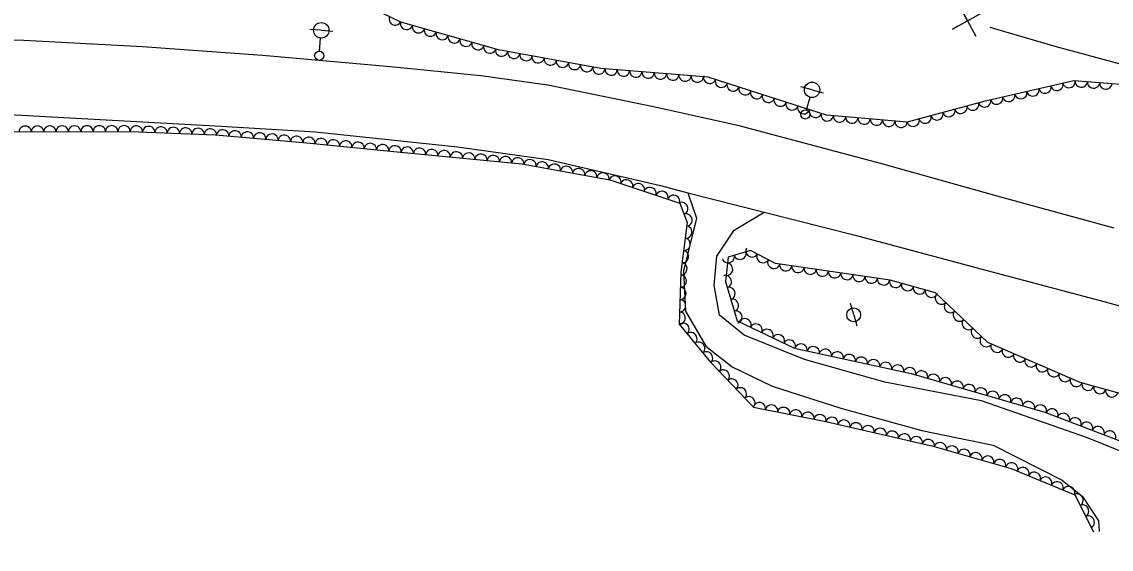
# Model space of a CAD drawing. Extents: x 1722896 to 1754269, y 648279 to 666297.
# Drawn here: x 1738427.1 to 1738779.9, y 649371.7 to 649542.5 of the extents above; entities that cross this region are included whole.
import ezdxf

# ---------------------------------------------------------------- set-up
doc = ezdxf.new("R2010")
doc.units = 0
for name, color, linetype in [('DESIGN - CENTERLINE - Proposed Text', 7, 'Continuous'), ('SURVEY - CENTERLINE - Preliminary Text', 7, 'Continuous'), ('SURVEY - DTM - Breaklines', 7, 'Continuous'), ('SURVEY - VEGETATION - Features with Text', 7, 'Continuous')]:
    doc.layers.add(name, color=color, linetype=linetype)

msp = doc.modelspace()

# ---------------------------------------------------------------- linework, layer by layer
at = {"layer": 'DESIGN - CENTERLINE - Proposed Text'}
for points in [[(1738738.28, 649545.57), (1738728.46, 649540.11), (1738733.42, 649542.83), (1738730.7, 649547.79), (1738736.04, 649537.89)], [(1738740.55, 649540.85), (1738761.6, 649534.69), (1738785.2, 649528.23)]]:
    msp.add_lwpolyline(points, dxfattribs=at)
at = {"layer": 'SURVEY - CENTERLINE - Preliminary Text'}
for points in [[(1738393.89, 649537.48), (1738427.77, 649536.59), (1738466.2, 649534.51), (1738505.06, 649531.75), (1738546.56, 649528.04), (1738575.75, 649525.14), (1738597.48, 649522.16), (1738632.24, 649515), (1738658.91, 649509.05), (1738705.47, 649496.62), (1738744, 649485.85), (1738780.75, 649475.83)], [(1738407.31, 649513.42), (1738491.68, 649508.76), (1738522.18, 649506.87), (1738568.25, 649501.98), (1738597.61, 649497.93), (1738633.95, 649489.55), (1738642.75, 649487.1), (1738667.48, 649480.88), (1738696.99, 649473.46), (1738740.87, 649461.6), (1738777.94, 649451.86), (1738822.89, 649439.24)], [(1738642.75, 649487.1), (1738645.61, 649478.92), (1738641.44, 649461.84), (1738642.08, 649448.83), (1738648.64, 649437.42), (1738657.2, 649430.79), (1738670.07, 649424.5), (1738692.34, 649417.41), (1738718.53, 649410.17), (1738741.67, 649405.37), (1738763.97, 649394.07), (1738770.61, 649388.72), (1738775.81, 649380.91), (1738776.01, 649377.41)], [(1738796.4, 649371.66), (1738801.2, 649378.85), (1738798.25, 649389.97), (1738790.88, 649400.19), (1738772.18, 649407.76), (1738737.89, 649419.7), (1738706.59, 649425.83), (1738680.54, 649433.1), (1738661.02, 649441.06), (1738653.06, 649447.47), (1738651.29, 649457.24), (1738652.21, 649466.6), (1738657.77, 649475.03), (1738667.48, 649480.88)]]:
    msp.add_lwpolyline(points, dxfattribs=at)
at = {"layer": 'SURVEY - DTM - Breaklines'}
for p, q in [((1738524.1, 649539.78), (1738520.36, 649540.07)), ((1738524.1, 649539.78), (1738527.84, 649539.49)), ((1738523.57, 649533.05), (1738523.9, 649537.29)), ((1738683.04, 649520.5), (1738679.43, 649521.49)), ((1738683.04, 649520.5), (1738686.66, 649519.51)), ((1738681.26, 649513.99), (1738682.38, 649518.09)), ((1738696.51, 649447.62), (1738695.53, 649451.25)), ((1738696.51, 649447.62), (1738697.48, 649444))]:
    msp.add_line(p, q, dxfattribs=at)
for centre, radius in [((1738524.1, 649539.78), 2.5), ((1738523.46, 649531.55), 1.5), ((1738683.04, 649520.5), 2.5), ((1738680.86, 649512.54), 1.5), ((1738696.51, 649447.62), 2.25)]:
    msp.add_circle(centre, radius, dxfattribs=at)
at = {"layer": 'SURVEY - VEGETATION - Features with Text'}
for points in [[(1738795.3, 649521.29), (1738767.81, 649523.39), (1738738.67, 649516.75), (1738713.87, 649509.99), (1738687.73, 649512.29), (1738669.12, 649518.18), (1738649.36, 649524.58), (1738614.6, 649527.37), (1738581.45, 649533.46), (1738549.85, 649542.44), (1738528.16, 649552.96), (1738495.69, 649564.45), (1738459.32, 649572.67), (1738421.62, 649576.41)], [(1738250.91, 649513.54), (1738294.16, 649514.65), (1738330.53, 649512.43), (1738369.54, 649506.91), (1738397.18, 649509.05), (1738416.57, 649506.84), (1738462.1, 649507.04), (1738489.85, 649505.92), (1738519.45, 649503.33), (1738549.78, 649500.33), (1738589.08, 649496.48), (1738617.51, 649491.31), (1738640.25, 649483.81), (1738642.63, 649477.51), (1738640.52, 649461.41), (1738640.04, 649444.6), (1738650.13, 649432.25), (1738664.04, 649417.72), (1738687.54, 649412.99), (1738721.8, 649405.11), (1738747.48, 649397.86), (1738768.12, 649389.26), (1738774.14, 649377.33)], [(1738796.02, 649418.42), (1738769.89, 649425.69), (1738739.95, 649438.6), (1738723, 649454.78), (1738708.31, 649458.82), (1738671.17, 649464.22), (1738663.1, 649468.45), (1738655.87, 649466.31), (1738655.05, 649458.4), (1738658.82, 649445.7), (1738677.36, 649436.76), (1738715.14, 649428.55), (1738758.46, 649416.11), (1738789.01, 649404.44)]]:
    msp.add_lwpolyline(points, dxfattribs=at)
for centre, major_axis in [((1738548, 649543.34), (-1.8, 0.87)), ((1738551.72, 649541.91), (-1.92, 0.55)), ((1738555.56, 649540.82), (-1.92, 0.55)), ((1738559.41, 649539.72), (-1.92, 0.55)), ((1738563.26, 649538.63), (-1.92, 0.55)), ((1738567.11, 649537.54), (-1.92, 0.55)), ((1738570.95, 649536.44), (-1.92, 0.55)), ((1738574.8, 649535.35), (-1.92, 0.55)), ((1738578.65, 649534.25), (-1.92, 0.55)), ((1738582.52, 649533.26), (-1.97, 0.36)), ((1738586.45, 649532.54), (-1.97, 0.36)), ((1738590.39, 649531.81), (-1.97, 0.36)), ((1738594.32, 649531.09), (-1.97, 0.36)), ((1738598.26, 649530.37), (-1.97, 0.36)), ((1738602.19, 649529.65), (-1.97, 0.36)), ((1738606.12, 649528.92), (-1.97, 0.36)), ((1738610.06, 649528.2), (-1.97, 0.36)), ((1738613.99, 649527.48), (-1.97, 0.36)), ((1738617.97, 649527.1), (-1.99, 0.16)), ((1738621.96, 649526.78), (-1.99, 0.16)), ((1738625.95, 649526.46), (-1.99, 0.16)), ((1738629.93, 649526.14), (-1.99, 0.16)), ((1738633.92, 649525.82), (-1.99, 0.16)), ((1738637.91, 649525.49), (-1.99, 0.16)), ((1738641.89, 649525.17), (-1.99, 0.16)), ((1738645.88, 649524.85), (-1.99, 0.16)), ((1738649.85, 649524.42), (-1.9, 0.62)), ((1738653.65, 649523.19), (-1.9, 0.62)), ((1738657.46, 649521.95), (-1.9, 0.62)), ((1738661.26, 649520.72), (-1.9, 0.62)), ((1738754.54, 649520.37), (-1.95, -0.44)), ((1738758.44, 649521.26), (-1.95, -0.44)), ((1738762.34, 649522.15), (-1.95, -0.44)), ((1738766.24, 649523.04), (-1.95, -0.44)), ((1738770.19, 649523.21), (-1.99, 0.15)), ((1738774.18, 649522.91), (-1.99, 0.15)), ((1738778.17, 649522.6), (-1.99, 0.15)), ((1738665.07, 649519.49), (-1.9, 0.62)), ((1738668.87, 649518.26), (-1.9, 0.62)), ((1738672.69, 649517.05), (-1.91, 0.6)), ((1738738.94, 649516.81), (-1.95, -0.44)), ((1738742.84, 649517.7), (-1.95, -0.44)), ((1738746.74, 649518.59), (-1.95, -0.44)), ((1738750.64, 649519.48), (-1.95, -0.44)), ((1738676.5, 649515.84), (-1.91, 0.6)), ((1738680.31, 649514.63), (-1.91, 0.6)), ((1738684.13, 649513.43), (-1.91, 0.6)), ((1738727.36, 649513.66), (-1.93, -0.53)), ((1738731.22, 649514.72), (-1.93, -0.53)), ((1738735.08, 649515.77), (-1.93, -0.53)), ((1738687.95, 649512.27), (-1.99, 0.18)), ((1738691.93, 649511.92), (-1.99, 0.18)), ((1738695.92, 649511.57), (-1.99, 0.18)), ((1738699.9, 649511.22), (-1.99, 0.18)), ((1738703.89, 649510.87), (-1.99, 0.18)), ((1738707.87, 649510.52), (-1.99, 0.18)), ((1738711.86, 649510.17), (-1.99, 0.18)), ((1738715.78, 649510.51), (-1.93, -0.53)), ((1738719.64, 649511.56), (-1.93, -0.53)), ((1738723.5, 649512.61), (-1.93, -0.53)), ((1738428.23, 649506.89), (2, 0.01)), ((1738432.23, 649506.91), (2, 0.01)), ((1738436.23, 649506.93), (2, 0.01)), ((1738440.23, 649506.95), (2, 0.01)), ((1738444.23, 649506.96), (2, 0.01)), ((1738448.23, 649506.98), (2, 0.01)), ((1738452.23, 649507), (2, 0.01)), ((1738456.23, 649507.02), (2, 0.01)), ((1738460.23, 649507.03), (2, 0.01)), ((1738464.23, 649506.95), (2, -0.08)), ((1738468.22, 649506.79), (2, -0.08)), ((1738472.22, 649506.63), (2, -0.08)), ((1738476.22, 649506.47), (2, -0.08)), ((1738480.21, 649506.31), (2, -0.08)), ((1738484.21, 649506.15), (2, -0.08)), ((1738488.21, 649505.98), (2, -0.08)), ((1738492.2, 649505.71), (1.99, -0.17)), ((1738496.18, 649505.36), (1.99, -0.17)), ((1738500.17, 649505.02), (1.99, -0.17)), ((1738504.15, 649504.67), (1.99, -0.17)), ((1738508.14, 649504.32), (1.99, -0.17)), ((1738512.12, 649503.97), (1.99, -0.17)), ((1738516.11, 649503.62), (1.99, -0.17)), ((1738520.09, 649503.27), (1.99, -0.2)), ((1738524.07, 649502.87), (1.99, -0.2)), ((1738528.05, 649502.48), (1.99, -0.2)), ((1738532.03, 649502.08), (1.99, -0.2)), ((1738536.01, 649501.69), (1.99, -0.2)), ((1738539.99, 649501.3), (1.99, -0.2)), ((1738543.97, 649500.9), (1.99, -0.2)), ((1738547.95, 649500.51), (1.99, -0.2)), ((1738551.93, 649500.12), (1.99, -0.19)), ((1738555.92, 649499.73), (1.99, -0.19)), ((1738559.9, 649499.34), (1.99, -0.19)), ((1738563.88, 649498.95), (1.99, -0.19)), ((1738567.86, 649498.56), (1.99, -0.19)), ((1738571.84, 649498.17), (1.99, -0.19)), ((1738575.82, 649497.78), (1.99, -0.19)), ((1738579.8, 649497.39), (1.99, -0.19)), ((1738583.78, 649497), (1.99, -0.19)), ((1738587.76, 649496.61), (1.99, -0.19)), ((1738591.71, 649496), (1.97, -0.36)), ((1738595.65, 649495.28), (1.97, -0.36)), ((1738599.58, 649494.57), (1.97, -0.36)), ((1738603.52, 649493.85), (1.97, -0.36)), ((1738607.46, 649493.13), (1.97, -0.36)), ((1738611.39, 649492.42), (1.97, -0.36)), ((1738615.33, 649491.7), (1.97, -0.36)), ((1738619.2, 649490.75), (1.9, -0.63)), ((1738623, 649489.49), (1.9, -0.63)), ((1738626.8, 649488.24), (1.9, -0.63)), ((1738630.6, 649486.99), (1.9, -0.63)), ((1738634.4, 649485.74), (1.9, -0.63)), ((1738638.19, 649484.48), (1.9, -0.63)), ((1738640.9, 649482.09), (0.71, -1.87)), ((1738642.31, 649478.35), (0.71, -1.87)), ((1738642.23, 649474.43), (-0.26, -1.98)), ((1738641.71, 649470.47), (-0.26, -1.98)), ((1738641.19, 649466.5), (-0.26, -1.98)), ((1738659.73, 649467.46), (-1.92, -0.57)), ((1738663.53, 649468.23), (-1.77, 0.93)), ((1738640.67, 649462.54), (-0.26, -1.98)), ((1738655.9, 649466.32), (-1.92, -0.57)), ((1738655.46, 649462.36), (-0.2, -1.99)), ((1738667.07, 649466.37), (-1.77, 0.93)), ((1738670.62, 649464.51), (-1.77, 0.93)), ((1738674.51, 649463.74), (-1.98, 0.29)), ((1738640.44, 649458.55), (-0.06, -2)), ((1738655.06, 649458.38), (0.57, -1.92)), ((1738678.47, 649463.16), (-1.98, 0.29)), ((1738682.43, 649462.59), (-1.98, 0.29)), ((1738686.39, 649462.01), (-1.98, 0.29)), ((1738690.34, 649461.43), (-1.98, 0.29)), ((1738694.3, 649460.86), (-1.98, 0.29)), ((1738698.26, 649460.28), (-1.98, 0.29)), ((1738702.22, 649459.71), (-1.98, 0.29)), ((1738706.18, 649459.13), (-1.98, 0.29)), ((1738710.09, 649458.33), (-1.93, 0.53)), ((1738713.94, 649457.27), (-1.93, 0.53)), ((1738640.33, 649454.55), (-0.06, -2)), ((1738656.2, 649454.55), (0.57, -1.92)), ((1738717.8, 649456.21), (-1.93, 0.53)), ((1738721.66, 649455.14), (-1.93, 0.53)), ((1738724.89, 649452.97), (-1.45, 1.38)), ((1738640.21, 649450.55), (-0.06, -2)), ((1738657.33, 649450.71), (0.57, -1.92)), ((1738727.78, 649450.21), (-1.45, 1.38)), ((1738640.1, 649446.55), (-0.06, -2)), ((1738658.47, 649446.88), (0.57, -1.92)), ((1738661.32, 649444.5), (1.8, -0.87)), ((1738730.67, 649447.45), (-1.45, 1.38)), ((1738641.34, 649443.01), (1.27, -1.55)), ((1738664.92, 649442.76), (1.8, -0.87)), ((1738668.52, 649441.02), (1.8, -0.87)), ((1738733.57, 649444.69), (-1.45, 1.38)), ((1738736.46, 649441.93), (-1.45, 1.38)), ((1738643.87, 649439.92), (1.27, -1.55)), ((1738672.13, 649439.29), (1.8, -0.87)), ((1738675.73, 649437.55), (1.8, -0.87)), ((1738739.36, 649439.17), (-1.45, 1.38)), ((1738646.4, 649436.82), (1.27, -1.55)), ((1738648.93, 649433.72), (1.27, -1.55)), ((1738679.5, 649436.3), (1.95, -0.42)), ((1738683.41, 649435.45), (1.95, -0.42)), ((1738687.32, 649434.6), (1.95, -0.42)), ((1738691.23, 649433.75), (1.95, -0.42)), ((1738742.87, 649437.34), (-1.84, 0.79)), ((1738746.54, 649435.76), (-1.84, 0.79)), ((1738651.59, 649430.73), (1.38, -1.44)), ((1738695.13, 649432.9), (1.95, -0.42)), ((1738699.04, 649432.05), (1.95, -0.42)), ((1738702.95, 649431.2), (1.95, -0.42)), ((1738706.86, 649430.35), (1.95, -0.42)), ((1738750.22, 649434.18), (-1.84, 0.79)), ((1738753.89, 649432.59), (-1.84, 0.79)), ((1738654.35, 649427.84), (1.38, -1.44)), ((1738710.77, 649429.5), (1.95, -0.42)), ((1738714.68, 649428.65), (1.95, -0.42)), ((1738718.53, 649427.57), (1.92, -0.55)), ((1738757.56, 649431.01), (-1.84, 0.79)), ((1738761.24, 649429.42), (-1.84, 0.79)), ((1738657.12, 649424.95), (1.38, -1.44)), ((1738722.37, 649426.47), (1.92, -0.55)), ((1738726.22, 649425.37), (1.92, -0.55)), ((1738730.06, 649424.26), (1.92, -0.55)), ((1738733.91, 649423.16), (1.92, -0.55)), ((1738764.91, 649427.84), (-1.84, 0.79)), ((1738768.58, 649426.26), (-1.84, 0.79)), ((1738772.37, 649425), (-1.93, 0.54)), ((1738659.88, 649422.06), (1.38, -1.44)), ((1738737.75, 649422.06), (1.92, -0.55)), ((1738741.6, 649420.95), (1.92, -0.55)), ((1738745.44, 649419.85), (1.92, -0.55)), ((1738776.22, 649423.93), (-1.93, 0.54)), ((1738780.08, 649422.86), (-1.93, 0.54)), ((1738662.65, 649419.17), (1.38, -1.44)), ((1738665.99, 649417.33), (1.96, -0.39)), ((1738669.91, 649416.54), (1.96, -0.39)), ((1738749.29, 649418.74), (1.92, -0.55)), ((1738753.13, 649417.64), (1.92, -0.55)), ((1738756.98, 649416.54), (1.92, -0.55)), ((1738673.83, 649415.75), (1.96, -0.39)), ((1738677.75, 649414.96), (1.96, -0.39)), ((1738681.68, 649414.17), (1.96, -0.39)), ((1738685.6, 649413.39), (1.96, -0.39)), ((1738689.51, 649412.54), (1.95, -0.45)), ((1738760.76, 649415.24), (1.87, -0.71)), ((1738764.49, 649413.81), (1.87, -0.71)), ((1738693.41, 649411.65), (1.95, -0.45)), ((1738697.3, 649410.75), (1.95, -0.45)), ((1738701.2, 649409.85), (1.95, -0.45)), ((1738705.1, 649408.96), (1.95, -0.45)), ((1738768.23, 649412.38), (1.87, -0.71)), ((1738771.97, 649410.95), (1.87, -0.71)), ((1738775.7, 649409.52), (1.87, -0.71)), ((1738709, 649408.06), (1.95, -0.45)), ((1738712.9, 649407.16), (1.95, -0.45)), ((1738716.8, 649406.27), (1.95, -0.45)), ((1738779.44, 649408.1), (1.87, -0.71)), ((1738720.69, 649405.37), (1.95, -0.45)), ((1738724.56, 649404.34), (1.92, -0.54)), ((1738728.41, 649403.25), (1.92, -0.54)), ((1738732.26, 649402.16), (1.92, -0.54)), ((1738736.11, 649401.08), (1.92, -0.54)), ((1738739.95, 649399.99), (1.92, -0.54)), ((1738743.8, 649398.9), (1.92, -0.54)), ((1738747.65, 649397.8), (1.85, -0.77)), ((1738751.34, 649396.26), (1.85, -0.77)), ((1738755.03, 649394.72), (1.85, -0.77)), ((1738758.72, 649393.18), (1.85, -0.77)), ((1738762.42, 649391.64), (1.85, -0.77)), ((1738766.11, 649390.1), (1.85, -0.77)), ((1738768.94, 649387.64), (0.9, -1.79)), ((1738770.74, 649384.07), (0.9, -1.79)), ((1738772.54, 649380.5), (0.9, -1.79))]:
    msp.add_ellipse(centre, major_axis=major_axis, ratio=0.940188, start_param=0, end_param=3.141593, dxfattribs=at)

doc.saveas('drawing.dxf')
